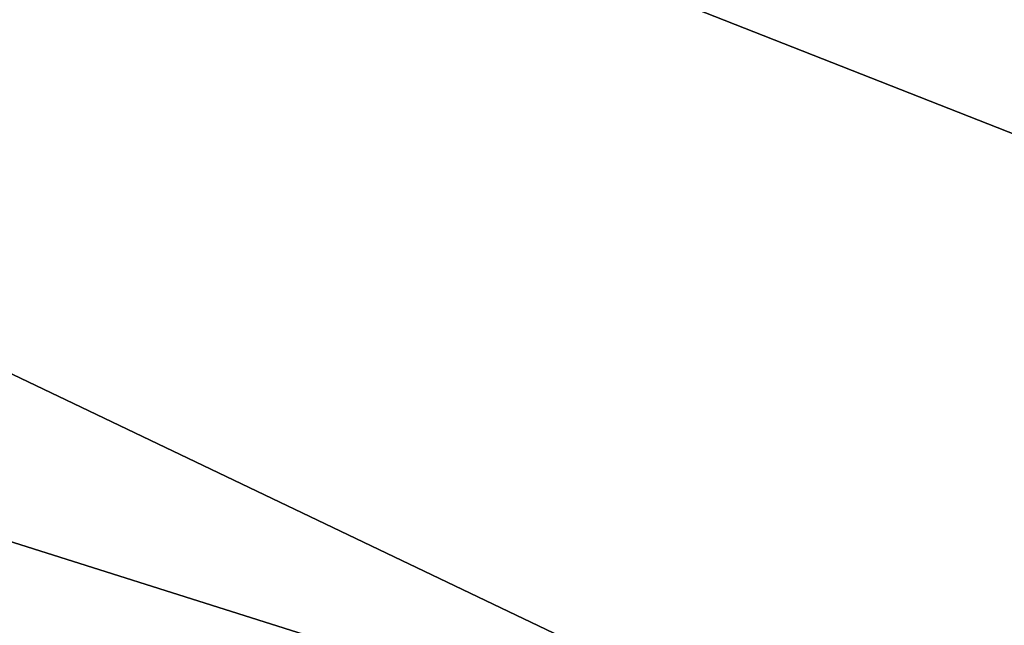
# Model space of a CAD drawing. Extents: x -250 to 250, y -832 to 754.
# Tile 364 of 656: x 3.504 to 3.96, y -638.288 to -638.007. Entities that reach past the tile are written whole.
import ezdxf

# ---------------------------------------------------------------- set-up
doc = ezdxf.new("R2010")
doc.units = 0
doc.header["$LTSCALE"] = 33.374815
for name, color, linetype in [('1175', 7, 'CONTINUOUS'), ('194', 7, 'CONTINUOUS'), ('290', 7, 'CONTINUOUS'), ('291', 7, 'CONTINUOUS'), ('293', 7, 'CONTINUOUS'), ('311', 7, 'CONTINUOUS')]:
    doc.layers.add(name, color=color, linetype=linetype)

msp = doc.modelspace()

# ---------------------------------------------------------------- linework, layer by layer
at = {"layer": '1175', "color": 7, "linetype": 'CONTINUOUS'}
for points in [[(5.29562, -638.8172, 68.65), (0, -637.14168, 68.65), (5.07643, -641.75628, 68.55), (5.29562, -638.8172, 68.65)], [(0, -637.14168, 68.65), (0, -638.36642, 68.62499), (5.07643, -641.75628, 68.55), (0, -637.14168, 68.65)]]:
    msp.add_3dface(points, dxfattribs=at)
at = {"layer": '194', "color": 7, "linetype": 'CONTINUOUS'}
for points in [[(210, -638, -11), (210, -645.77817, -7.77817), (-210, -638, -11), (210, -638, -11)], [(-210, -638, -11), (210, -645.77817, -7.77817), (-210, -645.77817, -7.77817), (-210, -638, -11)], [(210, -645.77817, 7.77817), (210, -638, 11), (-210, -645.77817, 7.77817), (210, -645.77817, 7.77817)], [(210, -638, 11), (-210, -638, 11), (-210, -645.77817, 7.77817), (210, -638, 11)]]:
    msp.add_3dface(points, dxfattribs=at)
at = {"layer": '290', "color": 7, "linetype": 'CONTINUOUS'}
msp.add_3dface([(6.00963, -637.55597, 68.65), (0, -637.14168, 68.65), (5.29562, -638.8172, 68.65), (6.00963, -637.55597, 68.65)], dxfattribs=at)
at = {"layer": '291', "color": 7, "linetype": 'CONTINUOUS'}
msp.add_3dface([(-6.76847, -639.28696, 15.65), (0, -636.5, 15.65), (6.50569, -639.06024, 15.65), (-6.76847, -639.28696, 15.65)], dxfattribs=at)
at = {"layer": '293', "color": 7, "linetype": 'CONTINUOUS'}
msp.add_3dface([(0, -635.5, 16.65), (4.08968, -636.37289, 27.05004), (9.82914, -641.19363, 16.65), (0, -635.5, 16.65)], dxfattribs=at)
at = {"layer": '311', "color": 7, "linetype": 'CONTINUOUS'}
for points in [[(0, -635.5, 16.65), (9.82914, -641.19363, 16.65), (0, -635.79289, 15.94289), (0, -635.5, 16.65)], [(9.82914, -641.19363, 16.65), (0, -636.5, 15.65), (0, -635.79289, 15.94289), (9.82914, -641.19363, 16.65)], [(6.50569, -639.06024, 15.65), (0, -636.5, 15.65), (9.82914, -641.19363, 16.65), (6.50569, -639.06024, 15.65)]]:
    msp.add_3dface(points, dxfattribs=at)

doc.saveas('drawing.dxf')
